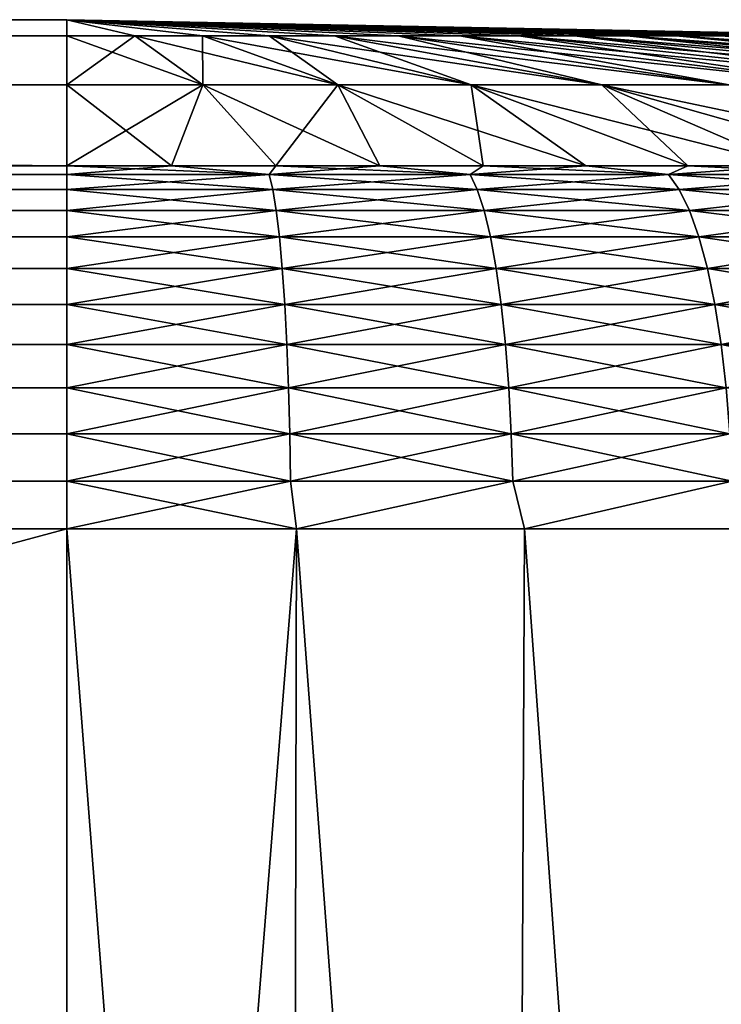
# Model space of a CAD drawing. Header units: metres. Extents: x -2 to 78, y -85 to 85.
# Tile 492 of 500: x 68.896 to 69.855, y 57.496 to 58.843. Entities that reach past the tile are written whole.
import ezdxf

# ---------------------------------------------------------------- set-up
doc = ezdxf.new("R2010")
doc.units = ezdxf.units.M
doc.layers.add('solid_20004802', color=7, linetype='CONTINUOUS')

msp = doc.modelspace()

# ---------------------------------------------------------------- linework, layer by layer
at = {"layer": 'solid_20004802'}
for points in [[(54.160625, 58.842567), (68.960625, 58.842567), (68.960625, 58.820332, -1.154824)], [(54.160625, 58.820332, 1.154824), (68.960625, 58.820332, 1.154824), (68.960625, 58.842567)], [(54.160625, 58.842567), (54.160625, 58.820332, 1.154824), (68.960625, 58.842567)], [(54.160625, 58.820332, -1.154824), (54.160625, 58.842567), (68.960625, 58.820332, -1.154824)], [(69.053551, 58.820332, -1.151079), (68.960625, 58.820332, -1.154824), (68.960625, 58.842567)], [(69.145874, 58.820332, -1.139869), (69.053551, 58.820332, -1.151079), (68.960625, 58.842567)], [(69.236992, 58.820332, -1.121267), (69.145874, 58.820332, -1.139869), (68.960625, 58.842567)], [(69.326317, 58.820332, -1.095393), (69.236992, 58.820332, -1.121267), (68.960625, 58.842567)], [(69.413277, 58.820332, -1.062414), (69.326317, 58.820332, -1.095393), (68.960625, 58.842567)], [(69.497299, 58.820332, -1.022546), (69.413277, 58.820332, -1.062414), (68.960625, 58.842567)], [(69.577835, 58.820332, -0.976046), (69.497299, 58.820332, -1.022546), (68.960625, 58.842567)], [(69.654373, 58.820332, -0.923216), (69.577835, 58.820332, -0.976046), (68.960625, 58.842567)], [(69.726418, 58.820332, -0.864398), (69.654373, 58.820332, -0.923216), (68.960625, 58.842567)], [(69.793488, 58.820332, -0.799975), (69.726418, 58.820332, -0.864398), (68.960625, 58.842567)], [(69.855156, 58.820332, -0.730363), (69.793488, 58.820332, -0.799975), (68.960625, 58.842567)], [(69.911026, 58.820332, -0.656015), (69.855156, 58.820332, -0.730363), (68.960625, 58.842567)], [(69.960732, 58.820332, -0.577412), (69.911026, 58.820332, -0.656015), (68.960625, 58.842567)], [(70.003952, 58.820332, -0.495064), (69.960732, 58.820332, -0.577412), (68.960625, 58.842567)], [(70.040405, 58.820332, -0.409506), (70.003952, 58.820332, -0.495064), (68.960625, 58.842567)], [(70.069855, 58.820332, -0.321292), (70.040405, 58.820332, -0.409506), (68.960625, 58.842567)], [(70.09211, 58.820332, -0.230994), (70.069855, 58.820332, -0.321292), (68.960625, 58.842567)], [(70.107025, 58.820332, -0.139199), (70.09211, 58.820332, -0.230994), (68.960625, 58.842567)], [(70.11451, 58.820332, -0.0465), (70.107025, 58.820332, -0.139199), (68.960625, 58.842567)], [(70.11451, 58.820332, 0.0465), (70.11451, 58.820332, -0.0465), (68.960625, 58.842567)], [(70.107025, 58.820332, 0.139199), (70.11451, 58.820332, 0.0465), (68.960625, 58.842567)], [(70.09211, 58.820332, 0.230994), (70.107025, 58.820332, 0.139199), (68.960625, 58.842567)], [(70.069855, 58.820332, 0.321292), (70.09211, 58.820332, 0.230994), (68.960625, 58.842567)], [(70.040405, 58.820332, 0.409506), (70.069855, 58.820332, 0.321292), (68.960625, 58.842567)], [(70.003952, 58.820332, 0.495064), (70.040405, 58.820332, 0.409506), (68.960625, 58.842567)], [(69.960732, 58.820332, 0.577412), (70.003952, 58.820332, 0.495064), (68.960625, 58.842567)], [(69.911026, 58.820332, 0.656015), (69.960732, 58.820332, 0.577412), (68.960625, 58.842567)], [(69.855156, 58.820332, 0.730363), (69.911026, 58.820332, 0.656015), (68.960625, 58.842567)], [(69.793488, 58.820332, 0.799975), (69.855156, 58.820332, 0.730363), (68.960625, 58.842567)], [(69.726418, 58.820332, 0.864398), (69.793488, 58.820332, 0.799975), (68.960625, 58.842567)], [(69.654373, 58.820332, 0.923216), (69.726418, 58.820332, 0.864398), (68.960625, 58.842567)], [(69.577835, 58.820332, 0.976046), (69.654373, 58.820332, 0.923216), (68.960625, 58.842567)], [(69.497299, 58.820332, 1.022546), (69.577835, 58.820332, 0.976046), (68.960625, 58.842567)], [(69.413277, 58.820332, 1.062414), (69.497299, 58.820332, 1.022546), (68.960625, 58.842567)], [(69.326317, 58.820332, 1.095393), (69.413277, 58.820332, 1.062414), (68.960625, 58.842567)], [(69.236992, 58.820332, 1.121267), (69.326317, 58.820332, 1.095393), (68.960625, 58.842567)], [(69.145874, 58.820332, 1.139869), (69.236992, 58.820332, 1.121267), (68.960625, 58.842567)], [(69.053551, 58.820332, 1.151079), (69.145874, 58.820332, 1.139869), (68.960625, 58.842567)], [(68.960625, 58.820332, 1.154824), (69.053551, 58.820332, 1.151079), (68.960625, 58.842567)], [(54.160625, 58.820332, -1.154824), (68.960625, 58.820332, -1.154824), (68.960625, 58.753571, -2.309088)], [(54.160625, 58.753571, 2.309088), (68.960625, 58.753571, 2.309088), (68.960625, 58.820332, 1.154824)], [(54.160625, 58.820332, 1.154824), (54.160625, 58.753571, 2.309088), (68.960625, 58.820332, 1.154824)], [(54.160625, 58.753571, -2.309088), (54.160625, 58.820332, -1.154824), (68.960625, 58.753571, -2.309088)], [(68.960625, 58.753571, -2.309088), (68.960625, 58.820332, -1.154824), (69.053551, 58.820332, -1.151079)], [(69.146431, 58.753571, -2.3016), (68.960625, 58.753571, -2.309088), (69.053551, 58.820332, -1.151079)], [(69.146431, 58.753571, 2.3016), (69.053551, 58.820332, 1.151079), (68.960625, 58.820332, 1.154824)], [(69.146431, 58.753571, 2.3016), (68.960625, 58.820332, 1.154824), (68.960625, 58.753571, 2.309088)], [(69.146431, 58.753571, -2.3016), (69.053551, 58.820332, -1.151079), (69.145874, 58.820332, -1.139869)], [(69.331032, 58.753571, 2.279186), (69.145874, 58.820332, 1.139869), (69.053551, 58.820332, 1.151079)], [(69.146431, 58.753571, 2.3016), (69.331032, 58.753571, 2.279186), (69.053551, 58.820332, 1.151079)], [(69.331032, 58.753571, -2.279186), (69.145874, 58.820332, -1.139869), (69.236992, 58.820332, -1.121267)], [(69.331032, 58.753571, -2.279186), (69.146431, 58.753571, -2.3016), (69.145874, 58.820332, -1.139869)], [(69.513229, 58.753571, 2.24199), (69.236992, 58.820332, 1.121267), (69.145874, 58.820332, 1.139869)], [(69.331032, 58.753571, 2.279186), (69.513229, 58.753571, 2.24199), (69.145874, 58.820332, 1.139869)], [(69.513229, 58.753571, -2.24199), (69.236992, 58.820332, -1.121267), (69.326317, 58.820332, -1.095393)], [(69.513229, 58.753571, -2.24199), (69.331032, 58.753571, -2.279186), (69.236992, 58.820332, -1.121267)], [(69.691841, 58.753571, 2.190254), (69.326317, 58.820332, 1.095393), (69.236992, 58.820332, 1.121267)], [(69.513229, 58.753571, 2.24199), (69.691841, 58.753571, 2.190254), (69.236992, 58.820332, 1.121267)], [(69.691841, 58.753571, -2.190254), (69.326317, 58.820332, -1.095393), (69.413277, 58.820332, -1.062414)], [(69.691841, 58.753571, -2.190254), (69.513229, 58.753571, -2.24199), (69.326317, 58.820332, -1.095393)], [(69.865707, 58.753571, 2.124313), (69.413277, 58.820332, 1.062414), (69.326317, 58.820332, 1.095393)], [(69.691841, 58.753571, 2.190254), (69.865707, 58.753571, 2.124313), (69.326317, 58.820332, 1.095393)], [(69.865707, 58.753571, -2.124313), (69.413277, 58.820332, -1.062414), (69.497299, 58.820332, -1.022546)], [(69.865707, 58.753571, -2.124313), (69.691841, 58.753571, -2.190254), (69.413277, 58.820332, -1.062414)], [(70.033714, 58.753571, 2.044596), (69.497299, 58.820332, 1.022546), (69.413277, 58.820332, 1.062414)], [(69.865707, 58.753571, 2.124313), (70.033714, 58.753571, 2.044596), (69.413277, 58.820332, 1.062414)], [(70.033714, 58.753571, -2.044596), (69.497299, 58.820332, -1.022546), (69.577835, 58.820332, -0.976046)], [(70.033714, 58.753571, -2.044596), (69.865707, 58.753571, -2.124313), (69.497299, 58.820332, -1.022546)], [(70.194756, 58.753571, 1.951618), (69.577835, 58.820332, 0.976046), (69.497299, 58.820332, 1.022546)], [(70.033714, 58.753571, 2.044596), (70.194756, 58.753571, 1.951618), (69.497299, 58.820332, 1.022546)], [(70.194756, 58.753571, -1.951618), (69.577835, 58.820332, -0.976046), (69.654373, 58.820332, -0.923216)], [(70.194756, 58.753571, -1.951618), (70.033714, 58.753571, -2.044596), (69.577835, 58.820332, -0.976046)], [(70.347794, 58.753571, 1.845984), (69.654373, 58.820332, 0.923216), (69.577835, 58.820332, 0.976046)], [(70.194756, 58.753571, 1.951618), (70.347794, 58.753571, 1.845984), (69.577835, 58.820332, 0.976046)], [(70.347794, 58.753571, -1.845984), (69.654373, 58.820332, -0.923216), (69.726418, 58.820332, -0.864398)], [(70.347794, 58.753571, -1.845984), (70.194756, 58.753571, -1.951618), (69.654373, 58.820332, -0.923216)], [(70.491837, 58.753571, 1.728377), (69.726418, 58.820332, 0.864398), (69.654373, 58.820332, 0.923216)], [(70.347794, 58.753571, 1.845984), (70.491837, 58.753571, 1.728377), (69.654373, 58.820332, 0.923216)], [(70.491837, 58.753571, -1.728377), (69.726418, 58.820332, -0.864398), (69.793488, 58.820332, -0.799975)], [(70.491837, 58.753571, -1.728377), (70.347794, 58.753571, -1.845984), (69.726418, 58.820332, -0.864398)], [(70.625946, 58.753571, 1.599561), (69.793488, 58.820332, 0.799975), (69.726418, 58.820332, 0.864398)], [(70.491837, 58.753571, 1.728377), (70.625946, 58.753571, 1.599561), (69.726418, 58.820332, 0.864398)], [(70.625946, 58.753571, -1.599561), (69.793488, 58.820332, -0.799975), (69.855156, 58.820332, -0.730363)], [(70.625946, 58.753571, -1.599561), (70.491837, 58.753571, -1.728377), (69.793488, 58.820332, -0.799975)], [(70.749252, 58.753571, 1.460372), (69.855156, 58.820332, 0.730363), (69.793488, 58.820332, 0.799975)], [(70.625946, 58.753571, 1.599561), (70.749252, 58.753571, 1.460372), (69.793488, 58.820332, 0.799975)], [(54.160625, 58.753571, -2.309088), (68.960625, 58.753571, -2.309088), (68.960625, 58.642647, -3.457627)], [(54.160625, 58.753571, -2.309088), (68.960625, 58.642647, -3.457627), (54.160625, 58.642647, -3.457627)], [(54.160625, 58.642647, 3.457627), (68.960625, 58.642647, 3.457627), (68.960625, 58.753571, 2.309088)], [(54.160625, 58.753571, 2.309088), (54.160625, 58.642647, 3.457627), (68.960625, 58.753571, 2.309088)], [(69.146431, 58.753571, -2.3016), (69.103508, 58.642647, -3.454674), (68.960625, 58.642647, -3.457627)], [(69.146431, 58.753571, -2.3016), (68.960625, 58.642647, -3.457627), (68.960625, 58.753571, -2.309088)], [(68.960625, 58.753571, 2.309088), (68.960625, 58.642647, 3.457627), (69.103508, 58.642647, 3.454674)], [(69.146431, 58.753571, 2.3016), (68.960625, 58.753571, 2.309088), (69.103508, 58.642647, 3.454674)], [(69.146431, 58.753571, 2.3016), (69.103508, 58.642647, 3.454674), (69.246155, 58.642647, 3.445817)], [(69.146431, 58.753571, -2.3016), (69.246155, 58.642647, -3.445817), (69.103508, 58.642647, -3.454674)], [(69.146431, 58.753571, 2.3016), (69.246155, 58.642647, 3.445817), (69.388306, 58.642647, 3.431075)], [(69.146431, 58.753571, 2.3016), (69.388306, 58.642647, 3.431075), (69.331032, 58.753571, 2.279186)], [(69.331032, 58.753571, -2.279186), (69.246155, 58.642647, -3.445817), (69.146431, 58.753571, -2.3016)], [(69.331032, 58.753571, -2.279186), (69.388306, 58.642647, -3.431075), (69.246155, 58.642647, -3.445817)], [(69.331032, 58.753571, 2.279186), (69.388306, 58.642647, 3.431075), (69.529732, 58.642647, 3.41047)], [(69.331032, 58.753571, 2.279186), (69.529732, 58.642647, 3.41047), (69.670181, 58.642647, 3.384038)], [(69.331032, 58.753571, 2.279186), (69.670181, 58.642647, 3.384038), (69.513229, 58.753571, 2.24199)], [(69.331032, 58.753571, -2.279186), (69.529732, 58.642647, -3.41047), (69.388306, 58.642647, -3.431075)], [(69.513229, 58.753571, -2.24199), (69.529732, 58.642647, -3.41047), (69.331032, 58.753571, -2.279186)], [(69.513229, 58.753571, 2.24199), (69.670181, 58.642647, 3.384038), (69.809425, 58.642647, 3.351825)], [(69.513229, 58.753571, 2.24199), (69.809425, 58.642647, 3.351825), (69.947212, 58.642647, 3.313885)], [(69.513229, 58.753571, 2.24199), (69.947212, 58.642647, 3.313885), (69.691841, 58.753571, 2.190254)], [(69.513229, 58.753571, -2.24199), (69.809425, 58.642647, -3.351825), (69.670181, 58.642647, -3.384038)], [(69.691841, 58.753571, -2.190254), (69.809425, 58.642647, -3.351825), (69.513229, 58.753571, -2.24199)], [(69.513229, 58.753571, -2.24199), (69.670181, 58.642647, -3.384038), (69.529732, 58.642647, -3.41047)], [(69.691841, 58.753571, 2.190254), (69.947212, 58.642647, 3.313885), (70.083313, 58.642647, 3.270283)], [(69.691841, 58.753571, 2.190254), (70.083313, 58.642647, 3.270283), (70.217499, 58.642647, 3.221095)], [(69.691841, 58.753571, 2.190254), (70.217499, 58.642647, 3.221095), (69.865707, 58.753571, 2.124313)], [(69.691841, 58.753571, -2.190254), (70.083313, 58.642647, -3.270283), (69.947212, 58.642647, -3.313885)], [(69.865707, 58.753571, -2.124313), (70.083313, 58.642647, -3.270283), (69.691841, 58.753571, -2.190254)], [(69.691841, 58.753571, -2.190254), (69.947212, 58.642647, -3.313885), (69.809425, 58.642647, -3.351825)], [(54.160625, 58.642647, -3.457627), (68.960625, 58.642647, -3.457627), (68.960625, 58.630707, -3.52264)], [(54.160625, 58.630707, -3.52264), (54.160625, 58.642647, -3.457627), (68.960625, 58.630707, -3.52264)], [(54.160625, 58.630707, 3.52264), (68.960625, 58.630707, 3.52264), (68.960625, 58.642647, 3.457627)], [(54.160625, 58.642647, 3.457627), (54.160625, 58.630707, 3.52264), (68.960625, 58.642647, 3.457627)], [(69.103508, 58.642647, -3.454674), (68.960625, 58.630707, -3.52264), (68.960625, 58.642647, -3.457627)], [(69.103508, 58.642647, -3.454674), (69.237007, 58.630707, -3.511781), (68.960625, 58.630707, -3.52264)], [(68.960625, 58.642647, 3.457627), (68.960625, 58.630707, 3.52264), (69.237007, 58.630707, 3.511781)], [(69.103508, 58.642647, 3.454674), (68.960625, 58.642647, 3.457627), (69.237007, 58.630707, 3.511781)], [(69.103508, 58.642647, -3.454674), (69.246155, 58.642647, -3.445817), (69.237007, 58.630707, -3.511781)], [(69.246155, 58.642647, 3.445817), (69.103508, 58.642647, 3.454674), (69.237007, 58.630707, 3.511781)], [(69.388306, 58.642647, -3.431075), (69.511688, 58.630707, -3.479271), (69.237007, 58.630707, -3.511781)], [(69.246155, 58.642647, -3.445817), (69.388306, 58.642647, -3.431075), (69.237007, 58.630707, -3.511781)], [(69.246155, 58.642647, 3.445817), (69.237007, 58.630707, 3.511781), (69.511688, 58.630707, 3.479271)], [(69.388306, 58.642647, 3.431075), (69.246155, 58.642647, 3.445817), (69.511688, 58.630707, 3.479271)], [(69.388306, 58.642647, -3.431075), (69.529732, 58.642647, -3.41047), (69.511688, 58.630707, -3.479271)], [(69.529732, 58.642647, 3.41047), (69.388306, 58.642647, 3.431075), (69.511688, 58.630707, 3.479271)], [(69.670181, 58.642647, -3.384038), (69.782967, 58.630707, -3.42531), (69.511688, 58.630707, -3.479271)], [(69.529732, 58.642647, -3.41047), (69.670181, 58.642647, -3.384038), (69.511688, 58.630707, -3.479271)], [(69.529732, 58.642647, 3.41047), (69.511688, 58.630707, 3.479271), (69.782967, 58.630707, 3.42531)], [(69.670181, 58.642647, 3.384038), (69.529732, 58.642647, 3.41047), (69.782967, 58.630707, 3.42531)], [(69.670181, 58.642647, -3.384038), (69.809425, 58.642647, -3.351825), (69.782967, 58.630707, -3.42531)], [(69.809425, 58.642647, 3.351825), (69.670181, 58.642647, 3.384038), (69.782967, 58.630707, 3.42531)], [(69.947212, 58.642647, -3.313885), (70.049179, 58.630707, -3.35023), (69.782967, 58.630707, -3.42531)], [(69.809425, 58.642647, -3.351825), (69.947212, 58.642647, -3.313885), (69.782967, 58.630707, -3.42531)], [(69.809425, 58.642647, 3.351825), (69.782967, 58.630707, 3.42531), (70.049179, 58.630707, 3.35023)], [(69.947212, 58.642647, 3.313885), (69.809425, 58.642647, 3.351825), (70.049179, 58.630707, 3.35023)], [(54.160625, 58.630707, -3.52264), (68.960625, 58.630707, -3.52264), (68.960625, 58.610268, -3.585572)], [(54.160625, 58.610268, 3.585572), (68.960625, 58.610268, 3.585572), (68.960625, 58.630707, 3.52264)], [(54.160625, 58.630707, 3.52264), (54.160625, 58.610268, 3.585572), (68.960625, 58.630707, 3.52264)], [(54.160625, 58.610268, -3.585572), (54.160625, 58.630707, -3.52264), (68.960625, 58.610268, -3.585572)], [(68.960625, 58.610268, -3.585572), (68.960625, 58.630707, -3.52264), (69.237007, 58.630707, -3.511781)], [(69.241943, 58.610268, -3.574519), (68.960625, 58.610268, -3.585572), (69.237007, 58.630707, -3.511781)], [(69.241943, 58.610268, 3.574519), (69.237007, 58.630707, 3.511781), (68.960625, 58.630707, 3.52264)], [(69.241943, 58.610268, 3.574519), (68.960625, 58.630707, 3.52264), (68.960625, 58.610268, 3.585572)], [(69.241943, 58.610268, -3.574519), (69.237007, 58.630707, -3.511781), (69.511688, 58.630707, -3.479271)], [(69.52153, 58.610268, 3.541428), (69.511688, 58.630707, 3.479271), (69.237007, 58.630707, 3.511781)], [(69.52153, 58.610268, 3.541428), (69.237007, 58.630707, 3.511781), (69.241943, 58.610268, 3.574519)], [(69.241943, 58.610268, -3.574519), (69.511688, 58.630707, -3.479271), (69.52153, 58.610268, -3.541428)], [(69.52153, 58.610268, -3.541428), (69.511688, 58.630707, -3.479271), (69.782967, 58.630707, -3.42531)], [(69.797661, 58.610268, 3.486502), (69.782967, 58.630707, 3.42531), (69.511688, 58.630707, 3.479271)], [(69.797661, 58.610268, 3.486502), (69.511688, 58.630707, 3.479271), (69.52153, 58.610268, 3.541428)], [(69.52153, 58.610268, -3.541428), (69.782967, 58.630707, -3.42531), (69.797661, 58.610268, -3.486502)], [(69.797661, 58.610268, -3.486502), (69.782967, 58.630707, -3.42531), (70.049179, 58.630707, -3.35023)], [(70.068626, 58.610268, 3.410082), (70.049179, 58.630707, 3.35023), (69.782967, 58.630707, 3.42531)], [(70.068626, 58.610268, 3.410082), (69.782967, 58.630707, 3.42531), (69.797661, 58.610268, 3.486502)], [(69.797661, 58.610268, -3.486502), (70.049179, 58.630707, -3.35023), (70.068626, 58.610268, -3.410082)], [(54.160625, 58.610268, -3.585572), (68.960625, 58.610268, -3.585572), (68.960625, 58.581699, -3.645254)], [(54.160625, 58.581699, -3.645254), (54.160625, 58.610268, -3.585572), (68.960625, 58.581699, -3.645254)], [(54.160625, 58.581699, 3.645254), (68.960625, 58.581699, 3.645254), (68.960625, 58.610268, 3.585572)], [(54.160625, 58.610268, 3.585572), (54.160625, 58.581699, 3.645254), (68.960625, 58.610268, 3.585572)], [(69.241943, 58.610268, -3.574519), (69.246628, 58.581699, -3.634017), (68.960625, 58.581699, -3.645254)], [(69.241943, 58.610268, -3.574519), (68.960625, 58.581699, -3.645254), (68.960625, 58.610268, -3.585572)], [(68.960625, 58.610268, 3.585572), (68.960625, 58.581699, 3.645254), (69.246628, 58.581699, 3.634017)], [(69.241943, 58.610268, 3.574519), (68.960625, 58.610268, 3.585572), (69.246628, 58.581699, 3.634017)], [(69.241943, 58.610268, 3.574519), (69.246628, 58.581699, 3.634017), (69.530869, 58.581699, 3.600374)], [(69.52153, 58.610268, 3.541428), (69.241943, 58.610268, 3.574519), (69.530869, 58.581699, 3.600374)], [(69.241943, 58.610268, -3.574519), (69.52153, 58.610268, -3.541428), (69.246628, 58.581699, -3.634017)], [(69.52153, 58.610268, -3.541428), (69.530869, 58.581699, -3.600374), (69.246628, 58.581699, -3.634017)], [(69.52153, 58.610268, 3.541428), (69.530869, 58.581699, 3.600374), (69.811592, 58.581699, 3.544535)], [(69.797661, 58.610268, 3.486502), (69.52153, 58.610268, 3.541428), (69.811592, 58.581699, 3.544535)], [(69.52153, 58.610268, -3.541428), (69.797661, 58.610268, -3.486502), (69.530869, 58.581699, -3.600374)], [(69.797661, 58.610268, -3.486502), (69.811592, 58.581699, -3.544535), (69.530869, 58.581699, -3.600374)], [(69.797661, 58.610268, 3.486502), (69.811592, 58.581699, 3.544535), (70.087067, 58.581699, 3.466842)], [(70.068626, 58.610268, 3.410082), (69.797661, 58.610268, 3.486502), (70.087067, 58.581699, 3.466842)], [(69.797661, 58.610268, -3.486502), (70.068626, 58.610268, -3.410082), (69.811592, 58.581699, -3.544535)], [(70.068626, 58.610268, -3.410082), (70.087067, 58.581699, -3.466842), (69.811592, 58.581699, -3.544535)], [(54.160625, 58.581699, -3.645254), (68.960625, 58.581699, -3.645254), (68.960625, 58.545498, -3.70064)], [(54.160625, 58.545498, -3.70064), (54.160625, 58.581699, -3.645254), (68.960625, 58.545498, -3.70064)], [(54.160625, 58.545498, 3.70064), (68.960625, 58.545498, 3.70064), (68.960625, 58.581699, 3.645254)], [(54.160625, 58.581699, 3.645254), (54.160625, 58.545498, 3.70064), (68.960625, 58.581699, 3.645254)], [(69.246628, 58.581699, -3.634017), (69.250977, 58.545498, -3.689232), (68.960625, 58.545498, -3.70064)], [(69.246628, 58.581699, -3.634017), (68.960625, 58.545498, -3.70064), (68.960625, 58.581699, -3.645254)], [(68.960625, 58.581699, 3.645254), (68.960625, 58.545498, 3.70064), (69.250977, 58.545498, 3.689232)], [(69.246628, 58.581699, 3.634017), (68.960625, 58.581699, 3.645254), (69.250977, 58.545498, 3.689232)], [(69.246628, 58.581699, 3.634017), (69.250977, 58.545498, 3.689232), (69.539536, 58.545498, 3.655079)], [(69.530869, 58.581699, 3.600374), (69.246628, 58.581699, 3.634017), (69.539536, 58.545498, 3.655079)], [(69.246628, 58.581699, -3.634017), (69.530869, 58.581699, -3.600374), (69.250977, 58.545498, -3.689232)], [(69.530869, 58.581699, -3.600374), (69.539536, 58.545498, -3.655079), (69.250977, 58.545498, -3.689232)], [(69.530869, 58.581699, 3.600374), (69.539536, 58.545498, 3.655079), (69.824524, 58.545498, 3.598391)], [(69.811592, 58.581699, 3.544535), (69.530869, 58.581699, 3.600374), (69.824524, 58.545498, 3.598391)], [(69.530869, 58.581699, -3.600374), (69.811592, 58.581699, -3.544535), (69.539536, 58.545498, -3.655079)], [(69.811592, 58.581699, -3.544535), (69.824524, 58.545498, -3.598391), (69.539536, 58.545498, -3.655079)], [(69.811592, 58.581699, 3.544535), (69.824524, 58.545498, 3.598391), (70.104187, 58.545498, 3.519518)], [(70.087067, 58.581699, 3.466842), (69.811592, 58.581699, 3.544535), (70.104187, 58.545498, 3.519518)], [(69.811592, 58.581699, -3.544535), (70.087067, 58.581699, -3.466842), (69.824524, 58.545498, -3.598391)], [(70.087067, 58.581699, -3.466842), (70.104187, 58.545498, -3.519518), (69.824524, 58.545498, -3.598391)], [(54.160625, 58.545498, -3.70064), (68.960625, 58.545498, -3.70064), (68.960625, 58.502304, -3.750762)], [(54.160625, 58.502304, -3.750762), (54.160625, 58.545498, -3.70064), (68.960625, 58.502304, -3.750762)], [(54.160625, 58.502304, 3.750762), (68.960625, 58.502304, 3.750762), (68.960625, 58.545498, 3.70064)], [(54.160625, 58.545498, 3.70064), (54.160625, 58.502304, 3.750762), (68.960625, 58.545498, 3.70064)], [(69.250977, 58.545498, -3.689232), (69.254906, 58.502304, -3.7392), (68.960625, 58.502304, -3.750762)], [(69.250977, 58.545498, -3.689232), (68.960625, 58.502304, -3.750762), (68.960625, 58.545498, -3.70064)], [(68.960625, 58.545498, 3.70064), (68.960625, 58.502304, 3.750762), (69.254906, 58.502304, 3.7392)], [(69.250977, 58.545498, 3.689232), (68.960625, 58.545498, 3.70064), (69.254906, 58.502304, 3.7392)], [(69.250977, 58.545498, 3.689232), (69.254906, 58.502304, 3.7392), (69.547371, 58.502304, 3.704584)], [(69.539536, 58.545498, 3.655079), (69.250977, 58.545498, 3.689232), (69.547371, 58.502304, 3.704584)], [(69.250977, 58.545498, -3.689232), (69.539536, 58.545498, -3.655079), (69.254906, 58.502304, -3.7392)], [(69.539536, 58.545498, -3.655079), (69.547371, 58.502304, -3.704584), (69.254906, 58.502304, -3.7392)], [(69.539536, 58.545498, 3.655079), (69.547371, 58.502304, 3.704584), (69.83622, 58.502304, 3.647128)], [(69.824524, 58.545498, 3.598391), (69.539536, 58.545498, 3.655079), (69.83622, 58.502304, 3.647128)], [(69.539536, 58.545498, -3.655079), (69.824524, 58.545498, -3.598391), (69.547371, 58.502304, -3.704584)], [(69.824524, 58.545498, -3.598391), (69.83622, 58.502304, -3.647128), (69.547371, 58.502304, -3.704584)], [(69.824524, 58.545498, 3.598391), (69.83622, 58.502304, 3.647128), (70.119675, 58.502304, 3.567187)], [(70.104187, 58.545498, 3.519518), (69.824524, 58.545498, 3.598391), (70.119675, 58.502304, 3.567187)], [(69.824524, 58.545498, -3.598391), (70.104187, 58.545498, -3.519518), (69.83622, 58.502304, -3.647128)], [(70.104187, 58.545498, -3.519518), (70.119675, 58.502304, -3.567187), (69.83622, 58.502304, -3.647128)], [(54.160625, 58.502304, -3.750762), (68.960625, 58.502304, -3.750762), (68.960625, 58.452866, -3.794741)], [(54.160625, 58.452866, -3.794741), (54.160625, 58.502304, -3.750762), (68.960625, 58.452866, -3.794741)], [(54.160625, 58.452866, 3.794741), (68.960625, 58.452866, 3.794741), (68.960625, 58.502304, 3.750762)], [(54.160625, 58.502304, 3.750762), (54.160625, 58.452866, 3.794741), (68.960625, 58.502304, 3.750762)], [(69.254906, 58.502304, -3.7392), (69.258354, 58.452866, -3.783043), (68.960625, 58.452866, -3.794741)], [(69.254906, 58.502304, -3.7392), (68.960625, 58.452866, -3.794741), (68.960625, 58.502304, -3.750762)], [(68.960625, 58.502304, 3.750762), (68.960625, 58.452866, 3.794741), (69.258354, 58.452866, 3.783043)], [(69.254906, 58.502304, 3.7392), (68.960625, 58.502304, 3.750762), (69.258354, 58.452866, 3.783043)], [(69.254906, 58.502304, 3.7392), (69.258354, 58.452866, 3.783043), (69.554253, 58.452866, 3.748021)], [(69.547371, 58.502304, 3.704584), (69.254906, 58.502304, 3.7392), (69.554253, 58.452866, 3.748021)], [(69.254906, 58.502304, -3.7392), (69.547371, 58.502304, -3.704584), (69.258354, 58.452866, -3.783043)], [(69.547371, 58.502304, -3.704584), (69.554253, 58.452866, -3.748021), (69.258354, 58.452866, -3.783043)], [(69.547371, 58.502304, 3.704584), (69.554253, 58.452866, 3.748021), (69.846489, 58.452866, 3.689892)], [(69.83622, 58.502304, 3.647128), (69.547371, 58.502304, 3.704584), (69.846489, 58.452866, 3.689892)], [(69.547371, 58.502304, -3.704584), (69.83622, 58.502304, -3.647128), (69.554253, 58.452866, -3.748021)], [(69.83622, 58.502304, -3.647128), (69.846489, 58.452866, -3.689892), (69.554253, 58.452866, -3.748021)], [(69.83622, 58.502304, 3.647128), (69.846489, 58.452866, 3.689892), (70.133263, 58.452866, 3.609013)], [(70.119675, 58.502304, 3.567187), (69.83622, 58.502304, 3.647128), (70.133263, 58.452866, 3.609013)], [(69.83622, 58.502304, -3.647128), (70.119675, 58.502304, -3.567187), (69.846489, 58.452866, -3.689892)], [(70.119675, 58.502304, -3.567187), (70.133263, 58.452866, -3.609013), (69.846489, 58.452866, -3.689892)], [(54.160625, 58.452866, -3.794741), (68.960625, 58.452866, -3.794741), (68.960625, 58.398056, -3.831807)], [(54.160625, 58.398056, -3.831807), (54.160625, 58.452866, -3.794741), (68.960625, 58.398056, -3.831807)], [(54.160625, 58.398056, 3.831807), (68.960625, 58.398056, 3.831807), (68.960625, 58.452866, 3.794741)], [(54.160625, 58.452866, 3.794741), (54.160625, 58.398056, 3.831807), (68.960625, 58.452866, 3.794741)], [(69.258354, 58.452866, -3.783043), (69.261269, 58.398056, -3.819995), (68.960625, 58.398056, -3.831807)], [(69.258354, 58.452866, -3.783043), (68.960625, 58.398056, -3.831807), (68.960625, 58.452866, -3.794741)], [(68.960625, 58.452866, 3.794741), (68.960625, 58.398056, 3.831807), (69.261269, 58.398056, 3.819995)], [(69.258354, 58.452866, 3.783043), (68.960625, 58.452866, 3.794741), (69.261269, 58.398056, 3.819995)], [(69.258354, 58.452866, 3.783043), (69.261269, 58.398056, 3.819995), (69.560051, 58.398056, 3.784631)], [(69.554253, 58.452866, 3.748021), (69.258354, 58.452866, 3.783043), (69.560051, 58.398056, 3.784631)], [(69.258354, 58.452866, -3.783043), (69.554253, 58.452866, -3.748021), (69.261269, 58.398056, -3.819995)], [(69.554253, 58.452866, -3.748021), (69.560051, 58.398056, -3.784631), (69.261269, 58.398056, -3.819995)], [(69.554253, 58.452866, 3.748021), (69.560051, 58.398056, 3.784631), (69.855141, 58.398056, 3.725934)], [(69.846489, 58.452866, 3.689892), (69.554253, 58.452866, 3.748021), (69.855141, 58.398056, 3.725934)], [(69.554253, 58.452866, -3.748021), (69.846489, 58.452866, -3.689892), (69.560051, 58.398056, -3.784631)], [(69.846489, 58.452866, -3.689892), (69.855141, 58.398056, -3.725934), (69.560051, 58.398056, -3.784631)], [(69.846489, 58.452866, 3.689892), (69.855141, 58.398056, 3.725934), (70.144722, 58.398056, 3.644265)], [(70.133263, 58.452866, 3.609013), (69.846489, 58.452866, 3.689892), (70.144722, 58.398056, 3.644265)], [(69.846489, 58.452866, -3.689892), (70.133263, 58.452866, -3.609013), (69.855141, 58.398056, -3.725934)], [(70.133263, 58.452866, -3.609013), (70.144722, 58.398056, -3.644265), (69.855141, 58.398056, -3.725934)], [(54.160625, 58.398056, -3.831807), (68.960625, 58.398056, -3.831807), (68.960625, 58.338833, -3.861311)], [(54.160625, 58.338833, -3.861311), (54.160625, 58.398056, -3.831807), (68.960625, 58.338833, -3.861311)], [(54.160625, 58.338833, 3.861311), (68.960625, 58.338833, 3.861311), (68.960625, 58.398056, 3.831807)], [(54.160625, 58.398056, 3.831807), (54.160625, 58.338833, 3.861311), (68.960625, 58.398056, 3.831807)], [(69.261269, 58.398056, -3.819995), (69.26358, 58.338833, -3.849408), (68.960625, 58.338833, -3.861311)], [(69.261269, 58.398056, -3.819995), (68.960625, 58.338833, -3.861311), (68.960625, 58.398056, -3.831807)], [(68.960625, 58.398056, 3.831807), (68.960625, 58.338833, 3.861311), (69.26358, 58.338833, 3.849408)], [(69.261269, 58.398056, 3.819995), (68.960625, 58.398056, 3.831807), (69.26358, 58.338833, 3.849408)], [(69.261269, 58.398056, 3.819995), (69.26358, 58.338833, 3.849408), (69.564667, 58.338833, 3.813772)], [(69.560051, 58.398056, 3.784631), (69.261269, 58.398056, 3.819995), (69.564667, 58.338833, 3.813772)], [(69.261269, 58.398056, -3.819995), (69.560051, 58.398056, -3.784631), (69.26358, 58.338833, -3.849408)], [(69.560051, 58.398056, -3.784631), (69.564667, 58.338833, -3.813772), (69.26358, 58.338833, -3.849408)], [(69.560051, 58.398056, 3.784631), (69.564667, 58.338833, 3.813772), (69.86203, 58.338833, 3.754623)], [(69.855141, 58.398056, 3.725934), (69.560051, 58.398056, 3.784631), (69.86203, 58.338833, 3.754623)], [(69.560051, 58.398056, -3.784631), (69.855141, 58.398056, -3.725934), (69.564667, 58.338833, -3.813772)], [(69.855141, 58.398056, -3.725934), (69.86203, 58.338833, -3.754623), (69.564667, 58.338833, -3.813772)], [(69.855141, 58.398056, 3.725934), (69.86203, 58.338833, 3.754623), (70.153839, 58.338833, 3.672325)], [(70.144722, 58.398056, 3.644265), (69.855141, 58.398056, 3.725934), (70.153839, 58.338833, 3.672325)], [(69.855141, 58.398056, -3.725934), (70.144722, 58.398056, -3.644265), (69.86203, 58.338833, -3.754623)], [(54.160625, 58.338833, -3.861311), (68.960625, 58.338833, -3.861311), (68.960625, 58.27623, -3.882737)], [(54.160625, 58.27623, -3.882737), (54.160625, 58.338833, -3.861311), (68.960625, 58.27623, -3.882737)], [(54.160625, 58.27623, 3.882737), (68.960625, 58.27623, 3.882737), (68.960625, 58.338833, 3.861311)], [(54.160625, 58.338833, 3.861311), (54.160625, 58.27623, 3.882737), (68.960625, 58.338833, 3.861311)], [(69.26358, 58.338833, -3.849408), (69.265259, 58.27623, -3.870768), (68.960625, 58.27623, -3.882737)], [(69.26358, 58.338833, -3.849408), (68.960625, 58.27623, -3.882737), (68.960625, 58.338833, -3.861311)], [(68.960625, 58.338833, 3.861311), (68.960625, 58.27623, 3.882737), (69.265259, 58.27623, 3.870768)], [(69.26358, 58.338833, 3.849408), (68.960625, 58.338833, 3.861311), (69.265259, 58.27623, 3.870768)], [(69.26358, 58.338833, 3.849408), (69.265259, 58.27623, 3.870768), (69.568016, 58.27623, 3.834934)], [(69.564667, 58.338833, 3.813772), (69.26358, 58.338833, 3.849408), (69.568016, 58.27623, 3.834934)], [(69.26358, 58.338833, -3.849408), (69.564667, 58.338833, -3.813772), (69.265259, 58.27623, -3.870768)], [(69.564667, 58.338833, -3.813772), (69.568016, 58.27623, -3.834934), (69.265259, 58.27623, -3.870768)], [(69.564667, 58.338833, 3.813772), (69.568016, 58.27623, 3.834934), (69.867035, 58.27623, 3.775457)], [(69.86203, 58.338833, 3.754623), (69.564667, 58.338833, 3.813772), (69.867035, 58.27623, 3.775457)], [(69.564667, 58.338833, -3.813772), (69.86203, 58.338833, -3.754623), (69.568016, 58.27623, -3.834934)], [(69.86203, 58.338833, -3.754623), (69.867035, 58.27623, -3.775457), (69.568016, 58.27623, -3.834934)], [(54.160625, 58.211346, 3.895709), (68.960625, 58.211346, 3.895709), (68.960625, 58.27623, 3.882737)], [(54.160625, 58.27623, -3.882737), (68.960625, 58.27623, -3.882737), (68.960625, 58.211346, -3.895709)], [(54.160625, 58.211346, -3.895709), (54.160625, 58.27623, -3.882737), (68.960625, 58.211346, -3.895709)], [(54.160625, 58.27623, 3.882737), (54.160625, 58.211346, 3.895709), (68.960625, 58.27623, 3.882737)], [(68.960625, 58.27623, 3.882737), (68.960625, 58.211346, 3.895709), (69.266281, 58.211346, 3.8837)], [(69.265259, 58.27623, 3.870768), (68.960625, 58.27623, 3.882737), (69.266281, 58.211346, 3.8837)], [(69.265259, 58.27623, -3.870768), (69.266281, 58.211346, -3.8837), (68.960625, 58.211346, -3.895709)], [(69.265259, 58.27623, -3.870768), (68.960625, 58.211346, -3.895709), (68.960625, 58.27623, -3.882737)], [(69.265259, 58.27623, 3.870768), (69.266281, 58.211346, 3.8837), (69.570045, 58.211346, 3.847746)], [(69.568016, 58.27623, 3.834934), (69.265259, 58.27623, 3.870768), (69.570045, 58.211346, 3.847746)], [(69.265259, 58.27623, -3.870768), (69.568016, 58.27623, -3.834934), (69.266281, 58.211346, -3.8837)], [(69.568016, 58.27623, -3.834934), (69.570045, 58.211346, -3.847746), (69.266281, 58.211346, -3.8837)], [(69.568016, 58.27623, 3.834934), (69.570045, 58.211346, 3.847746), (69.870056, 58.211346, 3.78807)], [(69.867035, 58.27623, 3.775457), (69.568016, 58.27623, 3.834934), (69.870056, 58.211346, 3.78807)], [(69.568016, 58.27623, -3.834934), (69.867035, 58.27623, -3.775457), (69.570045, 58.211346, -3.847746)], [(69.867035, 58.27623, -3.775457), (69.870056, 58.211346, -3.78807), (69.570045, 58.211346, -3.847746)], [(54.160625, 58.211346, -3.895709), (68.960625, 58.211346, -3.895709), (68.960625, 58.145981, -3.9)], [(54.160625, 58.211346, -3.895709), (68.960625, 58.145981, -3.9), (54.160625, 58.145981, -3.9)], [(54.160625, 58.145981, 3.9), (68.960625, 58.145981, 3.9), (68.960625, 58.211346, 3.895709)], [(54.160625, 58.211346, 3.895709), (54.160625, 58.145981, 3.9), (68.960625, 58.211346, 3.895709)], [(69.266281, 58.211346, -3.8837), (69.274445, 58.145981, -3.887353), (68.960625, 58.145981, -3.9)], [(68.960625, 58.211346, -3.895709), (69.266281, 58.211346, -3.8837), (68.960625, 58.145981, -3.9)], [(68.960625, 58.211346, 3.895709), (68.960625, 58.145981, 3.9), (69.274445, 58.145981, 3.887353)], [(69.266281, 58.211346, 3.8837), (68.960625, 58.211346, 3.895709), (69.274445, 58.145981, 3.887353)], [(69.570045, 58.211346, 3.847746), (69.266281, 58.211346, 3.8837), (69.274445, 58.145981, 3.887353)], [(69.266281, 58.211346, -3.8837), (69.570045, 58.211346, -3.847746), (69.274445, 58.145981, -3.887353)], [(69.570045, 58.211346, 3.847746), (69.274445, 58.145981, 3.887353), (69.586227, 58.145981, 3.849496)], [(69.570045, 58.211346, -3.847746), (69.586227, 58.145981, -3.849496), (69.274445, 58.145981, -3.887353)], [(69.870056, 58.211346, 3.78807), (69.570045, 58.211346, 3.847746), (69.586227, 58.145981, 3.849496)], [(69.570045, 58.211346, -3.847746), (69.870056, 58.211346, -3.78807), (69.586227, 58.145981, -3.849496)], [(69.870056, 58.211346, 3.78807), (69.586227, 58.145981, 3.849496), (69.893959, 58.145981, 3.786673)], [(69.870056, 58.211346, -3.78807), (69.893959, 58.145981, -3.786673), (69.586227, 58.145981, -3.849496)], [(68.960625, 58.145981, -3.9), (68.960625, 54.211334, -3.9), (54.160625, 54.211334, -3.9)], [(54.160625, 58.145981, -3.9), (68.960625, 58.145981, -3.9), (54.160625, 54.211334, -3.9)], [(54.160625, 58.145981, 3.9), (54.160625, 54.211334, 3.9), (68.960625, 54.211334, 3.9)], [(54.160625, 58.145981, 3.9), (68.960625, 54.211334, 3.9), (68.960625, 58.145981, 3.9)], [(69.274445, 58.145981, -3.887353), (69.265175, 54.21312, -3.888091), (68.960625, 54.211334, -3.9)], [(69.274445, 58.145981, -3.887353), (68.960625, 54.211334, -3.9), (68.960625, 58.145981, -3.9)], [(68.960625, 58.145981, 3.9), (68.960625, 54.211334, 3.9), (69.265175, 54.21312, 3.888091)], [(69.274445, 58.145981, 3.887353), (68.960625, 58.145981, 3.9), (69.265175, 54.21312, 3.888091)], [(69.274445, 58.145981, 3.887353), (69.265175, 54.21312, 3.888091), (69.568054, 54.218372, 3.852406)], [(69.274445, 58.145981, -3.887353), (69.568054, 54.218372, -3.852406), (69.265175, 54.21312, -3.888091)], [(69.586227, 58.145981, 3.849496), (69.274445, 58.145981, 3.887353), (69.568054, 54.218372, 3.852406)], [(69.274445, 58.145981, -3.887353), (69.586227, 58.145981, -3.849496), (69.568054, 54.218372, -3.852406)], [(69.586227, 58.145981, 3.849496), (69.568054, 54.218372, 3.852406), (69.867439, 54.227013, 3.793111)], [(69.586227, 58.145981, -3.849496), (69.867439, 54.227013, -3.793111), (69.568054, 54.218372, -3.852406)], [(69.893959, 58.145981, 3.786673), (69.586227, 58.145981, 3.849496), (69.867439, 54.227013, 3.793111)], [(69.586227, 58.145981, -3.849496), (69.893959, 58.145981, -3.786673), (69.867439, 54.227013, -3.793111)]]:
    msp.add_3dface(points, dxfattribs=at)

doc.saveas('drawing.dxf')
